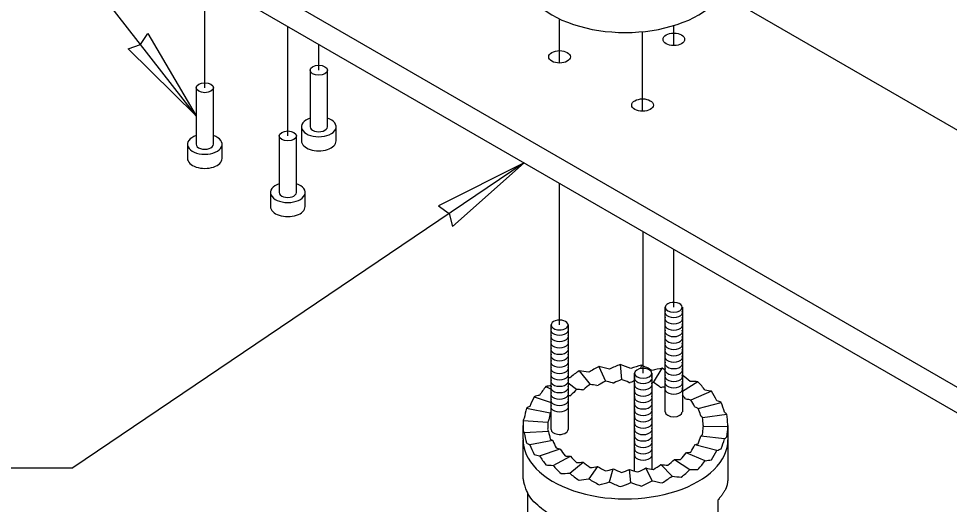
# Model space of a CAD drawing. Extents: x 99862 to 104211, y 98939 to 105076.
# Drawn here: x 100879.7 to 101103.8, y 103287.2 to 103404.1 of the extents above; entities that cross this region are included whole.
import ezdxf

# ---------------------------------------------------------------- set-up
doc = ezdxf.new("R2010")
doc.units = 0
for name, color, linetype in [('Default', 7, 'Continuous'), ('Level 1', 7, 'Continuous'), ('Level 11', 7, 'Continuous'), ('Level 12', 7, 'Continuous'), ('Level 13', 7, 'Continuous'), ('Level 15', 7, 'Continuous'), ('Level 21', 7, 'Continuous')]:
    doc.layers.add(name, color=color, linetype=linetype)

msp = doc.modelspace()

# ---------------------------------------------------------------- linework, layer by layer
at = {"layer": 'Default'}
for p, q in [((101035.36, 103309.48), (101035.36, 103334.65)), ((101035.36, 103309.48), (101035.36, 103334.65)), ((101039.47, 103334.65), (101039.47, 103309.48)), ((101039.47, 103334.65), (101039.47, 103309.48)), ((101007.85, 103305.23), (101007.85, 103330.39)), ((101007.85, 103305.23), (101007.85, 103330.39)), ((101011.96, 103330.39), (101011.96, 103305.23)), ((101011.96, 103330.39), (101011.96, 103305.23)), ((101027.99, 103295.23), (101027.99, 103318.77)), ((101027.99, 103295.23), (101027.99, 103318.77)), ((101032.1, 103318.77), (101032.1, 103295.67)), ((101032.1, 103318.77), (101032.1, 103295.67)), ((101001.13, 103294.38), (101001.13, 103302.77)), ((101050.44, 103302.77), (101050.44, 103294.38)), ((101002.3, 103193.92), (101002.3, 103290.05)), ((101048.04, 103288.25), (101048.04, 103229.52))]:
    msp.add_line(p, q, dxfattribs=at)
for centre, start_param, end_param in [((101037.41, 103334.65), 2.356194, 3.141593), ((101037.41, 103334.65), 2.356194, 3.141593), ((101037.41, 103334.65), 0, 2.356194), ((101037.41, 103334.65), 0, 2.356194), ((101037.41, 103334.65), 3.141593, 6.283185), ((101037.41, 103334.65), 3.141593, 6.283185), ((101009.91, 103330.39), 0, 3.141593), ((101009.91, 103330.39), 0, 3.141593), ((101009.91, 103330.39), 3.141593, 4.45059), ((101009.91, 103330.39), 3.141593, 4.45059), ((101009.91, 103330.39), 4.45059, 6.283185), ((101009.91, 103330.39), 4.45059, 6.283185), ((101030.04, 103318.77), 0.261799, 3.141593), ((101030.04, 103318.77), 0.261799, 3.141593), ((101030.04, 103318.77), 0, 0.261799), ((101030.04, 103318.77), 0, 0.261799), ((101030.04, 103318.77), 3.141593, 6.283185), ((101030.04, 103318.77), 3.141593, 6.283185), ((101037.41, 103309.48), 3.141593, 6.283185), ((101037.41, 103309.48), 3.141593, 6.283185), ((101009.91, 103305.23), 3.141593, 4.45059), ((101009.91, 103305.23), 3.141593, 4.45059), ((101009.91, 103305.23), 4.45059, 6.283185), ((101009.91, 103305.23), 4.45059, 6.283185)]:
    msp.add_ellipse(centre, major_axis=(2.05, 0), ratio=0.57735, start_param=start_param, end_param=end_param, dxfattribs=at)
for points, degree in [([(101036.41, 103281.53), (101035.77, 103281.36), (101035.12, 103281.2), (101034.46, 103281.05), (101031.65, 103280.45), (101028.64, 103280.13), (101025.64, 103280.14), (101020.58, 103280.16), (101015.55, 103281.1), (101011.43, 103282.8), (101009.18, 103283.73), (101007.21, 103284.89), (101005.62, 103286.19), (101003.65, 103287.81), (101002.27, 103289.65), (101001.6, 103291.6), (101001.56, 103291.72), (101001.52, 103291.85), (101001.48, 103291.97), (101001.44, 103292.11), (101001.41, 103292.24), (101001.37, 103292.38), (101001.34, 103292.51), (101001.31, 103292.65), (101001.28, 103292.78), (101001.26, 103292.92), (101001.23, 103293.05), (101001.21, 103293.19), (101001.19, 103293.33), (101001.18, 103293.46), (101001.17, 103293.6), (101001.15, 103293.73), (101001.14, 103293.87), (101001.14, 103294.01), (101001.13, 103294.13), (101001.13, 103294.26), (101001.13, 103294.38)], 3), ([(101050.44, 103294.38), (101050.45, 103292.27), (101049.62, 103290.15), (101048.04, 103288.25)], 2)]:
    msp.add_open_spline(points, degree=degree, dxfattribs=at)
at = {"layer": 'Level 1'}
for centre in [(101037.41, 103333.45), (101037.41, 103331.91), (101037.41, 103330.37), (101009.91, 103329.19), (101037.41, 103328.83), (101009.91, 103327.65), (101009.91, 103326.11), (101037.41, 103327.28), (101037.41, 103325.74), (101009.91, 103324.57), (101037.41, 103324.2), (101009.91, 103323.03), (101009.91, 103321.49), (101037.41, 103322.66), (101037.41, 103321.12), (101009.91, 103319.95), (101037.41, 103319.58), (101009.91, 103318.41), (101009.91, 103316.87), (101030.04, 103317.57), (101037.41, 103318.04), (101037.41, 103316.5), (101009.91, 103315.33), (101030.04, 103316.03), (101030.04, 103314.49), (101037.41, 103314.96), (101009.91, 103313.78), (101009.91, 103312.24), (101030.04, 103312.95), (101009.91, 103310.7), (101030.04, 103311.41), (101030.04, 103309.86), (101030.04, 103308.32), (101030.04, 103306.78), (101030.04, 103305.24), (101030.04, 103303.7), (101030.04, 103302.16), (101030.04, 103300.62), (101030.04, 103299.08)]:
    msp.add_ellipse(centre, major_axis=(-2.13, 0), ratio=0.57735, start_param=6.018236, end_param=9.687845, dxfattribs=at)
at = {"layer": 'Level 11'}
for p, q in [((100949.85, 103391.71), (100949.85, 103378.1)), ((100954.02, 103378.1), (100954.02, 103391.71)), ((100922.41, 103387.5), (100922.41, 103373.89)), ((100926.58, 103373.89), (100926.58, 103387.5)), ((100947.77, 103378.1), (100947.77, 103374.7)), ((100956.1, 103374.7), (100956.1, 103378.1)), ((100942.4, 103375.89), (100942.4, 103362.28)), ((100946.57, 103362.28), (100946.57, 103375.89)), ((100920.33, 103373.89), (100920.33, 103370.49)), ((100928.66, 103370.49), (100928.66, 103373.89)), ((100940.32, 103362.28), (100940.32, 103358.88)), ((100948.65, 103358.88), (100948.65, 103362.28))]:
    msp.add_line(p, q, dxfattribs=at)
for centre, major_axis, start_param, end_param in [((101025.75, 103415.23), (-25, 0), 6.283185, 9.424778), ((100951.93, 103378.1), (-4.17, 0), 5.235988, 10.471976), ((100951.93, 103378.1), (-2.08, 0), 6.283185, 9.424778), ((100924.49, 103373.89), (-4.17, 0), 5.235988, 10.471976), ((100924.49, 103373.89), (-2.08, 0), 0, 3.141593), ((100951.93, 103374.7), (-4.17, 0), 6.283185, 9.424778), ((100924.49, 103370.49), (-4.17, 0), 6.283185, 9.424778), ((100944.48, 103362.28), (-4.17, 0), 5.235988, 10.471976), ((100944.48, 103362.28), (-2.08, 0), 6.283185, 9.424778), ((100944.48, 103358.88), (-4.17, 0), 6.283185, 9.424778)]:
    msp.add_ellipse(centre, major_axis=major_axis, ratio=0.57735, start_param=start_param, end_param=end_param, dxfattribs=at)
for centre in [(100951.93, 103391.71), (100924.49, 103387.5), (100944.48, 103375.89)]:
    msp.add_ellipse(centre, major_axis=(-2.08, 0), ratio=0.57735, dxfattribs=at)
at = {"layer": 'Level 12'}
msp.add_line((101138.06, 103296.65), (100913.51, 103426.3), dxfattribs=at)
at = {"layer": 'Level 13'}
for p, q in [((101014.59, 103319.36), (101017.27, 103316.08)), ((101019.4, 103320.43), (101020.93, 103316.89)), ((101024.49, 103320.89), (101024.8, 103317.24)), ((101029.64, 103320.74), (101029.43, 103319.9)), ((101032.5, 103316.54), (101034.63, 103319.96)), ((101006.61, 103315.62), (101007.85, 103314.98)), ((101013.99, 103314.85), (101011.96, 103316.42)), ((101015.43, 103314.79), (101015.72, 103314.9)), ((101018.91, 103315.83), (101019.23, 103315.91)), ((101022.68, 103316.44), (101023.02, 103316.47)), ((101026.6, 103316.58), (101026.94, 103316.57)), ((101034.14, 103315.45), (101034.45, 103315.36)), ((101043.23, 103316.74), (101039.47, 103314.36)), ((101003.8, 103313.13), (101007.85, 103311.77)), ((101012.41, 103313.35), (101012.65, 103313.49)), ((101040.25, 103312.65), (101040.46, 103312.5)), ((101046.47, 103314.43), (101041.51, 103312.33)), ((101001.96, 103310.35), (101007.68, 103309.24)), ((101042.41, 103310.77), (101042.56, 103310.59)), ((101043.29, 103310.31), (101048.82, 103311.77)), ((101043.85, 103308.66), (101043.94, 103308.47)), ((101044.3, 103308.13), (101050.15, 103308.9)), ((101001.13, 103302.98), (101001.12, 103306.19)), ((101001.15, 103307.41), (101007.06, 103307)), ((101050.42, 103305.92), (101044.51, 103305.87)), ((101050.45, 103306.19), (101050.44, 103302.77)), ((101007.27, 103304.74), (101001.42, 103304.44)), ((101049.61, 103302.98), (101043.89, 103303.63)), ((101008.28, 103302.56), (101002.75, 103301.56)), ((101047.77, 103300.2), (101042.49, 103301.52)), ((101005.1, 103298.91), (101010.06, 103300.54)), ((101044.96, 103297.7), (101040.36, 103299.63)), ((101008.34, 103296.6), (101012.53, 103298.78)), ((101012.35, 103294.72), (101015.58, 103297.36)), ((101036.98, 103293.98), (101034.3, 103296.79)), ((101037.58, 103298.02), (101041.3, 103295.59)), ((101019.07, 103296.33), (101016.94, 103293.37)), ((101021.93, 103292.6), (101022.85, 103295.75)), ((101027.08, 103292.44), (101026.77, 103295.63)), ((101032.17, 103292.91), (101030.64, 103295.98))]:
    msp.add_line(p, q, dxfattribs=at)
for centre, major_axis, ratio, start_param, end_param in [((101025.79, 103305.7), (22.78, 14.55), 0.650745, 1.648089, 1.752809), ((101025.79, 103305.7), (-24.35, 10.27), 0.386234, 5.240379, 5.345098), ((101025.79, 103305.7), (23.26, 13.98), 0.588004, 1.492908, 1.597627), ((101025.79, 103305.7), (-24.14, 11.57), 0.440657, 5.077658, 5.182378), ((101025.79, 103305.7), (23.67, 13.17), 0.527399, 1.337713, 1.442432), ((101025.79, 103305.7), (-23.85, 12.69), 0.497899, 4.918981, 5.0237), ((101025.79, 103305.7), (24, 12.15), 0.468967, 1.180574, 1.285294), ((101025.79, 103305.7), (-23.48, 13.6), 0.557438, 4.763018, 4.867737), ((101025.79, 103305.7), (24.25, 10.94), 0.413044, 1.020027, 1.124747), ((101025.79, 103305.7), (-23.03, 14.3), 0.6191, 4.680965, 4.712837), ((101025.79, 103305.7), (-24.49, 8.79), 0.335596, 5.40825, 5.427057), ((101025.79, 103305.7), (-17.67, -10.62), 0.588004, 4.6345, 4.730106), ((101025.79, 103305.7), (18.34, -8.79), 0.440657, 1.94518, 2.040785), ((101025.79, 103305.7), (-17.99, -10.01), 0.527399, 4.479305, 4.574911), ((101025.79, 103305.7), (18.12, -9.64), 0.497899, 1.786502, 1.882108), ((101025.79, 103305.7), (-18.24, -9.24), 0.468967, 4.361567, 4.417772), ((101025.79, 103305.7), (-22.52, 14.74), 0.682966, 4.451913, 4.544797), ((101025.79, 103305.7), (24.54, 7.99), 0.312139, 0.684077, 0.788796), ((101025.79, 103305.7), (21.8, 14.74), 0.783391, 1.97431, 2.078685), ((101025.79, 103305.7), (-24.58, 7.12), 0.292084, 5.610582, 5.687241), ((101025.79, 103305.7), (-16.95, -11.19), 0.716006, 4.951048, 5.046939), ((101025.79, 103305.7), (18.61, -6.68), 0.335596, 2.275771, 2.371031), ((101025.79, 103305.7), (-17.31, -11.06), 0.650745, 4.789682, 4.885287), ((101025.79, 103305.7), (18.5, -7.8), 0.386234, 2.1079, 2.203506), ((101025.79, 103305.7), (-18.43, -8.31), 0.413044, 4.16162, 4.184791), ((101025.79, 103305.7), (17.5, -10.86), 0.6191, 1.475639, 1.571245), ((101025.79, 103305.7), (-18.56, -7.26), 0.360362, 4.036609, 4.092053), ((101025.79, 103305.7), (-22.02, 14.85), 0.749264, 4.290148, 4.394868), ((101025.79, 103305.7), (24.61, 6.29), 0.270119, 0.507084, 0.611804), ((101025.79, 103305.7), (21.64, 13.89), 0.853385, 2.16914, 2.27386), ((101025.79, 103305.7), (-24.63, 5.38), 0.252109, 5.762237, 5.866957), ((101025.79, 103305.7), (18.68, -5.41), 0.292084, 2.449758, 2.484365), ((101025.79, 103305.7), (16.73, -11.28), 0.749264, 1.15767, 1.220703), ((101025.79, 103305.7), (-18.7, -4.78), 0.270119, 3.648676, 3.744282), ((101025.79, 103305.7), (16.45, -10.98), 0.818147, 0.980127, 1.075733), ((101025.79, 103305.7), (-21.65, 14.45), 0.818147, 4.112606, 4.217325), ((101025.79, 103305.7), (22.69, 10.5), 0.922162, 2.476441, 2.581161), ((101025.79, 103305.7), (-24.66, 3.49), 0.223561, 5.948263, 6.052982), ((101025.79, 103305.7), (-18.73, -3.38), 0.236491, 3.46548, 3.561085), ((101025.79, 103305.7), (16.63, -9.73), 0.888613, 0.750473, 0.846078), ((101025.79, 103305.7), (24.65, 4.45), 0.236491, 0.323887, 0.428607), ((101025.79, 103305.7), (-21.89, 12.81), 0.888613, 3.882951, 3.987671), ((101025.79, 103305.7), (-24.67, 1.51), 0.206802, 6.138761, 6.243481), ((101025.79, 103305.7), (-17.24, -7.98), 0.922162, 5.618034, 5.71364), ((101025.79, 103305.7), (18.74, -2.65), 0.223561, 2.877532, 2.91139), ((101025.79, 103305.7), (-18.74, -1.9), 0.213589, 3.276978, 3.372583), ((101025.79, 103305.7), (18.42, -3.66), 0.947565, 0.23845, 0.34317), ((101025.79, 103305.7), (24.66, 2.51), 0.213589, 0.135385, 0.240105), ((101025.79, 103305.7), (-24.24, 4.82), 0.947565, 3.380043, 3.484762), ((101025.79, 103305.7), (-24.24, 4.82), 0.947565, 0.13373, 0.23845), ((101025.79, 103305.7), (18.42, -3.66), 0.947565, 3.275323, 3.36161), ((101025.79, 103305.7), (18.74, -1.15), 0.206802, 3.006283, 3.101888), ((101025.79, 103305.77), (-18.75, 0), 0.57735, 6.116991, 6.13522), ((101025.79, 103305.7), (-17.24, -7.98), 0.922162, 2.581161, 2.685881), ((101025.79, 103305.7), (-18.75, -0.38), 0.203365, 3.085076, 3.189796), ((101025.79, 103305.7), (22.69, 10.5), 0.922162, 5.722754, 5.827474), ((101025.79, 103305.7), (24.67, 0.5), 0.203365, 6.226668, 6.331388), ((101025.79, 103305.7), (24.67, 0.5), 0.203365, 3.189796, 3.294515), ((101025.79, 103305.7), (-21.89, 12.81), 0.888613, 0.636639, 0.741359), ((101025.79, 103305.7), (-18.75, -0.38), 0.203365, 6.245101, 6.436108), ((101025.79, 103305.7), (16.63, -9.73), 0.888613, 3.778231, 3.882951), ((101025.79, 103305.7), (-16.44, -10.55), 0.853385, 2.27386, 2.378579), ((101025.79, 103305.7), (18.74, -1.15), 0.206802, 6.034041, 6.138761), ((101025.79, 103305.7), (-24.67, 1.51), 0.206802, 2.892449, 2.997168), ((101025.79, 103302.77), (24.66, 0), 0.57735, 3.127072, 6.283185), ((101025.79, 103305.7), (24.66, 2.51), 0.213589, 3.381698, 3.486418), ((101025.79, 103305.7), (-21.65, 14.45), 0.818147, 0.866293, 0.971013), ((101025.79, 103305.7), (-18.74, -1.9), 0.213589, 0.240105, 0.344825), ((101025.79, 103305.7), (16.45, -10.98), 0.818147, 4.007886, 4.112606), ((101025.79, 103305.7), (-16.57, -11.2), 0.783391, 2.078685, 2.183404), ((101025.79, 103305.7), (18.74, -2.65), 0.223561, 5.843543, 5.948263), ((101025.79, 103305.7), (21.64, 13.89), 0.853385, 5.415452, 5.520172), ((101025.79, 103305.7), (24.65, 4.45), 0.236491, 3.570199, 3.674919), ((101025.79, 103305.7), (-22.02, 14.85), 0.749264, 1.043836, 1.148555), ((101025.79, 103305.7), (-18.73, -3.38), 0.236491, 0.428607, 0.533326), ((101025.79, 103305.7), (16.73, -11.28), 0.749264, 4.185428, 4.290148), ((101025.79, 103305.7), (-18.7, -4.78), 0.270119, 0.611804, 0.716523), ((101025.79, 103305.7), (-16.95, -11.19), 0.716006, 1.914521, 2.019586), ((101025.79, 103305.7), (18.72, -4.09), 0.252109, 5.657863, 5.762237), ((101025.79, 103305.7), (21.8, 14.74), 0.783391, 5.220277, 5.324997), ((101025.79, 103305.7), (-24.66, 3.49), 0.223561, 2.70195, 2.80667), ((101025.79, 103305.7), (24.61, 6.29), 0.270119, 3.753396, 3.858116), ((101025.79, 103305.7), (17.12, -11.2), 0.682966, 4.347193, 4.451913), ((101025.79, 103305.7), (-18.65, -6.07), 0.312139, 0.788796, 0.893516), ((101025.79, 103305.7), (17.5, -10.86), 0.6191, 4.503398, 4.608118), ((101025.79, 103305.7), (-17.67, -10.62), 0.588004, 1.597627, 1.702347), ((101025.79, 103305.7), (18.61, -6.68), 0.335596, 5.30353, 5.40825), ((101025.79, 103305.7), (-17.31, -11.06), 0.650745, 1.752809, 1.857183), ((101025.79, 103305.7), (18.68, -5.41), 0.292084, 5.477111, 5.582176), ((101025.79, 103305.7), (22.3, 14.73), 0.716006, 5.056114, 5.161179), ((101025.79, 103305.7), (-24.63, 5.38), 0.252109, 2.51627, 2.620645), ((101025.79, 103305.7), (-22.52, 14.74), 0.682966, 1.2056, 1.31032), ((101025.79, 103305.7), (24.54, 7.99), 0.312139, 3.930389, 4.035109), ((101025.79, 103305.7), (-23.03, 14.3), 0.6191, 1.361805, 1.466525), ((101025.79, 103305.7), (-18.56, -7.26), 0.360362, 0.959575, 1.064294), ((101025.79, 103305.7), (17.84, -10.34), 0.557438, 4.658298, 4.763018), ((101025.79, 103305.7), (-18.43, -8.31), 0.413044, 1.124747, 1.229466), ((101025.79, 103305.7), (18.12, -9.64), 0.497899, 4.814261, 4.918981), ((101025.79, 103305.7), (-18.24, -9.24), 0.468967, 1.285294, 1.390013), ((101025.79, 103305.7), (18.34, -8.79), 0.440657, 4.972938, 5.077658), ((101025.79, 103305.7), (-17.99, -10.01), 0.527399, 1.442432, 1.547152), ((101025.79, 103305.7), (18.5, -7.8), 0.386234, 5.135659, 5.240379), ((101025.79, 103305.7), (22.78, 14.55), 0.650745, 4.894402, 4.998776), ((101025.79, 103305.7), (-24.58, 7.12), 0.292084, 2.335518, 2.440583), ((101025.79, 103305.7), (24.43, 9.55), 0.360362, 4.101167, 4.205887), ((101025.79, 103305.7), (-23.48, 13.6), 0.557438, 1.516705, 1.621425), ((101025.79, 103305.7), (24.25, 10.94), 0.413044, 4.266339, 4.371059), ((101025.79, 103305.7), (-23.85, 12.69), 0.497899, 1.672668, 1.777388), ((101025.79, 103305.7), (24, 12.15), 0.468967, 4.426886, 4.531606), ((101025.79, 103305.7), (-24.14, 11.57), 0.440657, 1.831346, 1.936066), ((101025.79, 103305.7), (23.67, 13.17), 0.527399, 4.584025, 4.688745), ((101025.79, 103305.7), (-24.35, 10.27), 0.386234, 1.994066, 2.098786), ((101025.79, 103305.7), (23.26, 13.98), 0.588004, 4.73922, 4.84394), ((101025.79, 103305.7), (-24.49, 8.79), 0.335596, 2.161937, 2.266657)]:
    msp.add_ellipse(centre, major_axis=major_axis, ratio=ratio, start_param=start_param, end_param=end_param, dxfattribs=at)
at = {"layer": 'Level 15'}
for p, q in [((100922.41, 103380.7), (100857.72, 103463.91)), ((100924.49, 103387.5), (100924.49, 103413.76)), ((100944.48, 103375.89), (100944.48, 103402.22)), ((101009.91, 103393.42), (101009.91, 103404.06)), ((101037.42, 103397.63), (101037.42, 103402.46)), ((101029.89, 103381.81), (101029.89, 103401)), ((100951.93, 103391.71), (100951.93, 103397.92)), ((101001.36, 103369.38), (100892.75, 103296.02)), ((101009.91, 103330.39), (101009.91, 103364.45)), ((101030.04, 103318.77), (101030.04, 103352.82)), ((101037.41, 103334.65), (101037.41, 103348.57)), ((100876.75, 103296.02), (100892.75, 103296.02))]:
    msp.add_line(p, q, dxfattribs=at)
for points in [[(100922.41, 103380.7), (100906.04, 103396.89), (100909.05, 103397.89), (100910.76, 103400.56)], [(101001.36, 103369.38), (100980.77, 103359.08), (100983.32, 103357.19), (100984.11, 103354.13)]]:
    msp.add_lwpolyline(points, close=True, dxfattribs=at)
at = {"layer": 'Level 21'}
for p, q in [((101138.06, 103290.46), (100913.51, 103420.1)), ((101049.05, 103410), (101151.9, 103350.63))]:
    msp.add_line(p, q, dxfattribs=at)
for centre in [(101037.42, 103399.13), (101009.91, 103394.93), (101029.89, 103383.32)]:
    msp.add_ellipse(centre, major_axis=(-2.6, 0), ratio=0.57735, dxfattribs=at)

doc.saveas('drawing.dxf')
